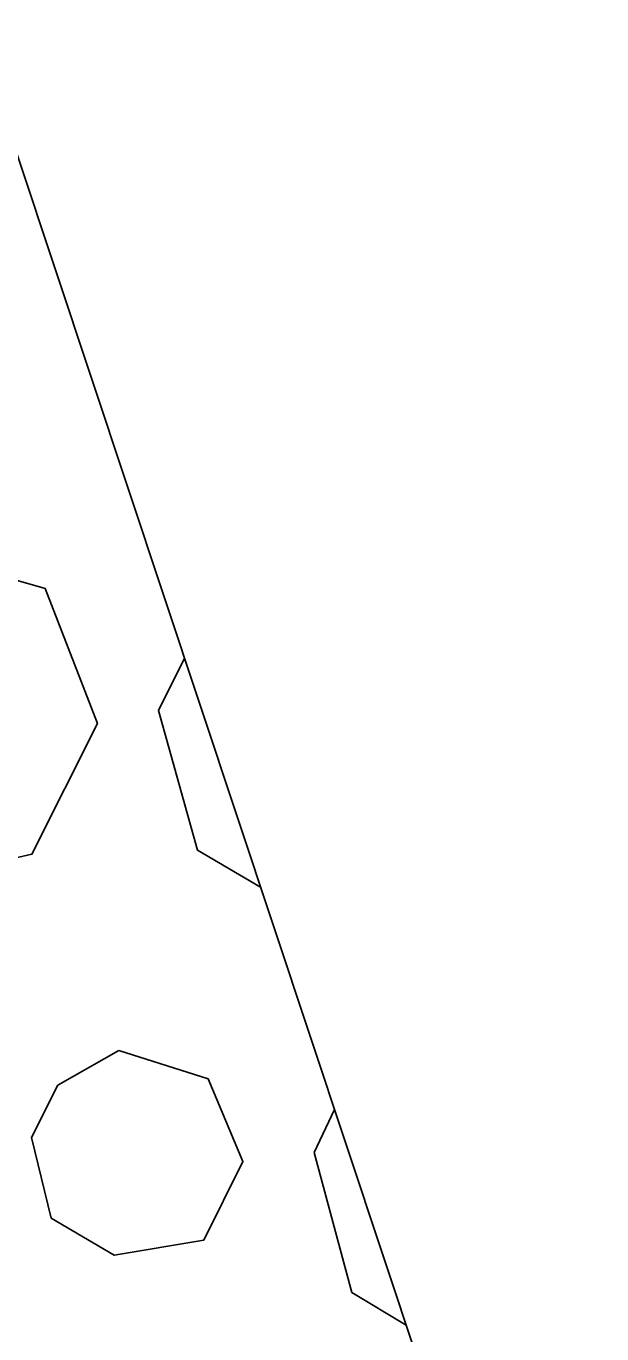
# Model space of a CAD drawing. Extents: x 400935 to 481562, y 415700 to 505362.
# Drawn here: x 402639.99 to 402644.17, y 418517.91 to 418527.4 of the extents above; entities that cross this region are included whole.
import ezdxf

# ---------------------------------------------------------------- set-up
doc = ezdxf.new("R2010")
doc.units = 0
doc.layers.add('Sediment Dam Type A Final CELL', color=7, linetype='Continuous')

msp = doc.modelspace()

# ---------------------------------------------------------------- linework, layer by layer
at = {"layer": 'Sediment Dam Type A Final CELL'}
msp.add_lwpolyline([(402634.3711, 418543.1645), (402644.1651, 418513.6996), (402633.5844, 418510.1826), (402623.7903, 418539.6474)], close=True, dxfattribs=at)
msp.add_lwpolyline([(402634.3711, 418543.1645), (402644.1651, 418513.6996), (402633.5844, 418510.1826), (402623.7903, 418539.6474)], close=True, dxfattribs=at)
msp.add_lwpolyline([(402634.3711, 418543.1645), (402644.1651, 418513.6996), (402633.5844, 418510.1826), (402623.7903, 418539.6474)], close=True, dxfattribs=at)
msp.add_lwpolyline([(402634.3711, 418543.1645), (402644.1651, 418513.6996), (402633.5844, 418510.1826), (402623.7903, 418539.6474)], close=True, dxfattribs=at)
msp.add_lwpolyline([(402634.3711, 418543.1645), (402644.1651, 418513.6996), (402633.5844, 418510.1826), (402623.7903, 418539.6474)], close=True, dxfattribs=at)
msp.add_lwpolyline([(402634.3711, 418543.1645), (402644.1651, 418513.6996), (402633.5844, 418510.1826), (402623.7903, 418539.6474)], close=True, dxfattribs=at)
msp.add_lwpolyline([(402634.3711, 418543.1645), (402644.1651, 418513.6996), (402633.5844, 418510.1826), (402623.7903, 418539.6474)], close=True, dxfattribs=at)
msp.add_lwpolyline([(402634.3711, 418543.1645), (402644.1651, 418513.6996), (402633.5844, 418510.1826), (402623.7903, 418539.6474)], close=True, dxfattribs=at)
msp.add_lwpolyline([(402634.3711, 418543.1645), (402644.1651, 418513.6996), (402633.5844, 418510.1826), (402623.7903, 418539.6474)], close=True, dxfattribs=at)
msp.add_lwpolyline([(402634.3711, 418543.1645), (402644.1651, 418513.6996), (402633.5844, 418510.1826), (402623.7903, 418539.6474)], close=True, dxfattribs=at)
msp.add_lwpolyline([(402634.3711, 418543.1645), (402644.1651, 418513.6996), (402633.5844, 418510.1826), (402623.7903, 418539.6474)], close=True, dxfattribs=at)
msp.add_lwpolyline([(402634.3711, 418543.1645), (402644.1651, 418513.6996), (402633.5844, 418510.1826), (402623.7903, 418539.6474)], close=True, dxfattribs=at)
for points in [[(402639.019, 418523.6335), (402640.1255, 418523.3163), (402640.5042, 418522.3357), (402640.029, 418521.3874), (402639.0011, 418521.1511), (402638.2741, 418521.5944), (402638.0023, 418522.6105), (402638.3072, 418523.2388), (402639.019, 418523.6335)], [(402639.019, 418523.6335), (402640.1255, 418523.3163), (402640.5042, 418522.3357), (402640.029, 418521.3874), (402639.0011, 418521.1511), (402638.2741, 418521.5944), (402638.0023, 418522.6105), (402638.3072, 418523.2388), (402639.019, 418523.6335)], [(402639.019, 418523.6335), (402640.1255, 418523.3163), (402640.5042, 418522.3357), (402640.029, 418521.3874), (402639.0011, 418521.1511), (402638.2741, 418521.5944), (402638.0023, 418522.6105), (402638.3072, 418523.2388), (402639.019, 418523.6335)], [(402639.019, 418523.6335), (402640.1255, 418523.3163), (402640.5042, 418522.3357), (402640.029, 418521.3874), (402639.0011, 418521.1511), (402638.2741, 418521.5944), (402638.0023, 418522.6105), (402638.3072, 418523.2388), (402639.019, 418523.6335)], [(402639.019, 418523.6335), (402640.1255, 418523.3163), (402640.5042, 418522.3357), (402640.029, 418521.3874), (402639.0011, 418521.1511), (402638.2741, 418521.5944), (402638.0023, 418522.6105), (402638.3072, 418523.2388), (402639.019, 418523.6335)], [(402639.019, 418523.6335), (402640.1255, 418523.3163), (402640.5042, 418522.3357), (402640.029, 418521.3874), (402639.0011, 418521.1511), (402638.2741, 418521.5944), (402638.0023, 418522.6105), (402638.3072, 418523.2388), (402639.019, 418523.6335)], [(402639.019, 418523.6335), (402640.1255, 418523.3163), (402640.5042, 418522.3357), (402640.029, 418521.3874), (402639.0011, 418521.1511), (402638.2741, 418521.5944), (402638.0023, 418522.6105), (402638.3072, 418523.2388), (402639.019, 418523.6335)], [(402639.019, 418523.6335), (402640.1255, 418523.3163), (402640.5042, 418522.3357), (402640.029, 418521.3874), (402639.0011, 418521.1511), (402638.2741, 418521.5944), (402638.0023, 418522.6105), (402638.3072, 418523.2388), (402639.019, 418523.6335)], [(402639.019, 418523.6335), (402640.1255, 418523.3163), (402640.5042, 418522.3357), (402640.029, 418521.3874), (402639.0011, 418521.1511), (402638.2741, 418521.5944), (402638.0023, 418522.6105), (402638.3072, 418523.2388), (402639.019, 418523.6335)], [(402639.019, 418523.6335), (402640.1255, 418523.3163), (402640.5042, 418522.3357), (402640.029, 418521.3874), (402639.0011, 418521.1511), (402638.2741, 418521.5944), (402638.0023, 418522.6105), (402638.3072, 418523.2388), (402639.019, 418523.6335)], [(402639.019, 418523.6335), (402640.1255, 418523.3163), (402640.5042, 418522.3357), (402640.029, 418521.3874), (402639.0011, 418521.1511), (402638.2741, 418521.5944), (402638.0023, 418522.6105), (402638.3072, 418523.2388), (402639.019, 418523.6335)], [(402639.019, 418523.6335), (402640.1255, 418523.3163), (402640.5042, 418522.3357), (402640.029, 418521.3874), (402639.0011, 418521.1511), (402638.2741, 418521.5944), (402638.0023, 418522.6105), (402638.3072, 418523.2388), (402639.019, 418523.6335)], [(402641.689, 418521.1488), (402641.2307, 418521.418), (402640.947, 418522.4302), (402641.137, 418522.8095)], [(402641.689, 418521.1488), (402641.2307, 418521.418), (402640.947, 418522.4302), (402641.137, 418522.8095)], [(402641.689, 418521.1488), (402641.2307, 418521.418), (402640.947, 418522.4302), (402641.137, 418522.8095)], [(402641.689, 418521.1488), (402641.2307, 418521.418), (402640.947, 418522.4302), (402641.137, 418522.8095)], [(402641.689, 418521.1488), (402641.2307, 418521.418), (402640.947, 418522.4302), (402641.137, 418522.8095)], [(402641.689, 418521.1488), (402641.2307, 418521.418), (402640.947, 418522.4302), (402641.137, 418522.8095)], [(402641.689, 418521.1488), (402641.2307, 418521.418), (402640.947, 418522.4302), (402641.137, 418522.8095)], [(402641.689, 418521.1488), (402641.2307, 418521.418), (402640.947, 418522.4302), (402641.137, 418522.8095)], [(402641.689, 418521.1488), (402641.2307, 418521.418), (402640.947, 418522.4302), (402641.137, 418522.8095)], [(402641.689, 418521.1488), (402641.2307, 418521.418), (402640.947, 418522.4302), (402641.137, 418522.8095)], [(402641.689, 418521.1488), (402641.2307, 418521.418), (402640.947, 418522.4302), (402641.137, 418522.8095)], [(402641.689, 418521.1488), (402641.2307, 418521.418), (402640.947, 418522.4302), (402641.137, 418522.8095)], [(402640.6603, 418519.9638), (402641.3084, 418519.7578), (402641.5609, 418519.1567), (402641.2758, 418518.5877), (402640.6274, 418518.4776), (402640.1691, 418518.7468), (402640.0273, 418519.3319), (402640.2174, 418519.7112), (402640.6603, 418519.9638)], [(402640.6603, 418519.9638), (402641.3084, 418519.7578), (402641.5609, 418519.1567), (402641.2758, 418518.5877), (402640.6274, 418518.4776), (402640.1691, 418518.7468), (402640.0273, 418519.3319), (402640.2174, 418519.7112), (402640.6603, 418519.9638)], [(402640.6603, 418519.9638), (402641.3084, 418519.7578), (402641.5609, 418519.1567), (402641.2758, 418518.5877), (402640.6274, 418518.4776), (402640.1691, 418518.7468), (402640.0273, 418519.3319), (402640.2174, 418519.7112), (402640.6603, 418519.9638)], [(402640.6603, 418519.9638), (402641.3084, 418519.7578), (402641.5609, 418519.1567), (402641.2758, 418518.5877), (402640.6274, 418518.4776), (402640.1691, 418518.7468), (402640.0273, 418519.3319), (402640.2174, 418519.7112), (402640.6603, 418519.9638)], [(402640.6603, 418519.9638), (402641.3084, 418519.7578), (402641.5609, 418519.1567), (402641.2758, 418518.5877), (402640.6274, 418518.4776), (402640.1691, 418518.7468), (402640.0273, 418519.3319), (402640.2174, 418519.7112), (402640.6603, 418519.9638)], [(402640.6603, 418519.9638), (402641.3084, 418519.7578), (402641.5609, 418519.1567), (402641.2758, 418518.5877), (402640.6274, 418518.4776), (402640.1691, 418518.7468), (402640.0273, 418519.3319), (402640.2174, 418519.7112), (402640.6603, 418519.9638)], [(402640.6603, 418519.9638), (402641.3084, 418519.7578), (402641.5609, 418519.1567), (402641.2758, 418518.5877), (402640.6274, 418518.4776), (402640.1691, 418518.7468), (402640.0273, 418519.3319), (402640.2174, 418519.7112), (402640.6603, 418519.9638)], [(402640.6603, 418519.9638), (402641.3084, 418519.7578), (402641.5609, 418519.1567), (402641.2758, 418518.5877), (402640.6274, 418518.4776), (402640.1691, 418518.7468), (402640.0273, 418519.3319), (402640.2174, 418519.7112), (402640.6603, 418519.9638)], [(402640.6603, 418519.9638), (402641.3084, 418519.7578), (402641.5609, 418519.1567), (402641.2758, 418518.5877), (402640.6274, 418518.4776), (402640.1691, 418518.7468), (402640.0273, 418519.3319), (402640.2174, 418519.7112), (402640.6603, 418519.9638)], [(402640.6603, 418519.9638), (402641.3084, 418519.7578), (402641.5609, 418519.1567), (402641.2758, 418518.5877), (402640.6274, 418518.4776), (402640.1691, 418518.7468), (402640.0273, 418519.3319), (402640.2174, 418519.7112), (402640.6603, 418519.9638)], [(402640.6603, 418519.9638), (402641.3084, 418519.7578), (402641.5609, 418519.1567), (402641.2758, 418518.5877), (402640.6274, 418518.4776), (402640.1691, 418518.7468), (402640.0273, 418519.3319), (402640.2174, 418519.7112), (402640.6603, 418519.9638)], [(402640.6603, 418519.9638), (402641.3084, 418519.7578), (402641.5609, 418519.1567), (402641.2758, 418518.5877), (402640.6274, 418518.4776), (402640.1691, 418518.7468), (402640.0273, 418519.3319), (402640.2174, 418519.7112), (402640.6603, 418519.9638)], [(402642.7457, 418517.9699), (402642.3506, 418518.2074), (402642.0787, 418519.2235), (402642.2253, 418519.5356)], [(402642.7457, 418517.9699), (402642.3506, 418518.2074), (402642.0787, 418519.2235), (402642.2253, 418519.5356)], [(402642.7457, 418517.9699), (402642.3506, 418518.2074), (402642.0787, 418519.2235), (402642.2253, 418519.5356)], [(402642.7457, 418517.9699), (402642.3506, 418518.2074), (402642.0787, 418519.2235), (402642.2253, 418519.5356)], [(402642.7457, 418517.9699), (402642.3506, 418518.2074), (402642.0787, 418519.2235), (402642.2253, 418519.5356)], [(402642.7457, 418517.9699), (402642.3506, 418518.2074), (402642.0787, 418519.2235), (402642.2253, 418519.5356)], [(402642.7457, 418517.9699), (402642.3506, 418518.2074), (402642.0787, 418519.2235), (402642.2253, 418519.5356)], [(402642.7457, 418517.9699), (402642.3506, 418518.2074), (402642.0787, 418519.2235), (402642.2253, 418519.5356)], [(402642.7457, 418517.9699), (402642.3506, 418518.2074), (402642.0787, 418519.2235), (402642.2253, 418519.5356)], [(402642.7457, 418517.9699), (402642.3506, 418518.2074), (402642.0787, 418519.2235), (402642.2253, 418519.5356)], [(402642.7457, 418517.9699), (402642.3506, 418518.2074), (402642.0787, 418519.2235), (402642.2253, 418519.5356)], [(402642.7457, 418517.9699), (402642.3506, 418518.2074), (402642.0787, 418519.2235), (402642.2253, 418519.5356)]]:
    msp.add_lwpolyline(points, dxfattribs=at)

doc.saveas('drawing.dxf')
